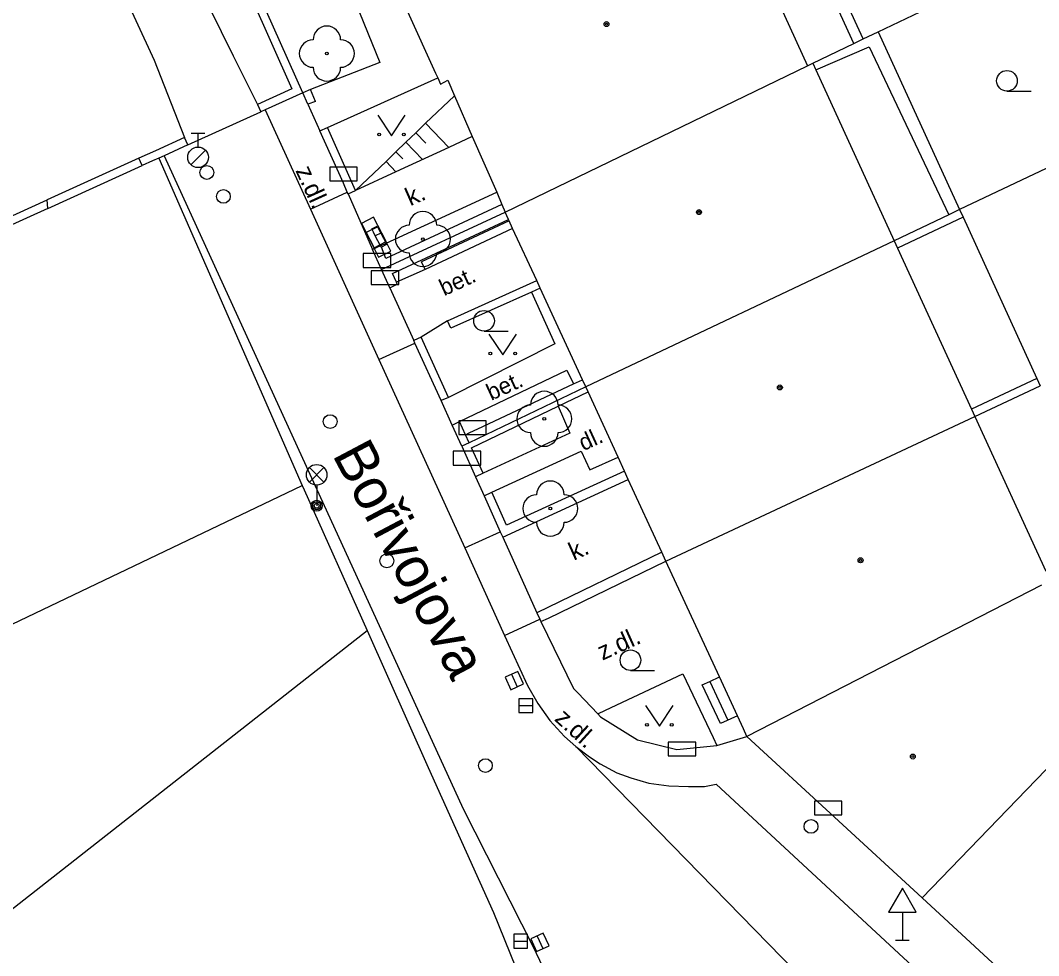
# Model space of a CAD drawing. Extents: x -596229 to -595156, y -1161237 to -1159376.
# Drawn here: x -595244.29 to -595207.3, y -1160663.98 to -1160630 of the extents above; entities that cross this region are included whole.
import ezdxf

# ---------------------------------------------------------------- set-up
doc = ezdxf.new("R2010")
doc.units = 0
for name, color, linetype in [('DOP - kresba z DSPS bez souradnic', 7, 'Continuous'), ('DOP - ploty', 7, 'Continuous'), ('DOP - rozhrani ploch obecne', 7, 'Continuous'), ('Level 22', 7, 'Continuous'), ('Level 24', 7, 'Continuous'), ('Level 26', 7, 'Continuous'), ('Level 27', 7, 'Continuous'), ('Level 28', 7, 'Continuous'), ('Level 33', 7, 'Continuous'), ('Level 34', 7, 'Continuous'), ('Level 36', 7, 'Continuous'), ('Level 39', 7, 'Continuous'), ('Nazvy ulic', 7, 'Continuous'), ('silnoproud - povrch.  znaky a  RIS  skut. velikost', 7, 'Continuous'), ('Specificka linie pasportu komunikaci', 7, 'Continuous'), ('TM - budovy zdene_ betonove - VP', 7, 'Continuous'), ('TM - chodniky - VP', 7, 'Continuous'), ('TM - horni hrana svahu', 7, 'Continuous'), ('TM - komunikace - VP', 7, 'Continuous'), ('TM - letecke snimky - pomocna linie', 7, 'Continuous'), ('TM - plot drateny_ kovovy - VP', 7, 'Continuous'), ('TM - plot dreveny - VP', 7, 'Continuous'), ('TM - podezdivka plotu - VP', 7, 'Continuous'), ('TM - popis povrchu', 7, 'Continuous'), ('TM - rozhrani mezi zpev. plochami mezi sebou - VP', 7, 'Continuous'), ('TM - rozhrani ploch obecne - VP', 7, 'Continuous'), ('TM - schody - VP', 7, 'Continuous'), ('TM - srafovani', 7, 'Continuous'), ('TM - vjezd na pozemek', 7, 'Continuous'), ('TM - zed operna - VP', 7, 'Continuous')]:
    doc.layers.add(name, color=color, linetype=linetype)

msp = doc.modelspace()

# ---------------------------------------------------------------- linework, layer by layer
at = {"layer": 'DOP - kresba z DSPS bez souradnic'}
for points in [[(-595214.01, -1160630.84), (-595217.92, -1160622.31)], [(-595213.13, -1160630.42), (-595210.17, -1160636.88)], [(-595215.39, -1160631.8), (-595213.46, -1160630.96)], [(-595213.46, -1160630.96), (-595210.56, -1160637.07)], [(-595210.17, -1160636.88), (-595210.04, -1160637.15)], [(-595210.04, -1160637.15), (-595212.43, -1160638.28)], [(-595210.04, -1160637.15), (-595207.36, -1160643.01)], [(-595207.36, -1160643.01), (-595209.74, -1160644.13)], [(-595207.36, -1160643.01), (-595207.24, -1160643.28)]]:
    msp.add_lwpolyline(points, dxfattribs=at)
at = {"layer": 'DOP - ploty'}
msp.add_lwpolyline([(-595252.08, -1160655.51), (-595234.06, -1160646.9)], dxfattribs=at)
at = {"layer": 'DOP - rozhrani ploch obecne'}
for points in [[(-595213.68, -1160630.68), (-595214.32, -1160629.28)], [(-595213.13, -1160630.42), (-595211.61, -1160629.69)], [(-595213.68, -1160630.68), (-595213.13, -1160630.42)], [(-595214.01, -1160630.84), (-595213.68, -1160630.68)], [(-595215.5, -1160631.56), (-595214.01, -1160630.84)], [(-595202.75, -1160633.36), (-595210.17, -1160636.88)], [(-595243.3, -1160636.84), (-595255.49, -1160642.36)], [(-595210.56, -1160637.07), (-595212.55, -1160638.01)], [(-595210.17, -1160636.88), (-595210.56, -1160637.07)], [(-595209.62, -1160644.4), (-595207.24, -1160643.28)]]:
    msp.add_lwpolyline(points, dxfattribs=at)
at = {"layer": 'Level 22'}
for centre in [(-595233.16, -1160631.21), (-595229.67, -1160637.95), (-595225.26, -1160644.48), (-595225.04, -1160647.74)]:
    msp.add_circle(centre, 0.05, dxfattribs=at)
for centre, start, end in [((-595233.16, -1160630.71), 0, 180), ((-595233.66, -1160631.21), 90, 270), ((-595232.66, -1160631.21), 270, 90), ((-595233.16, -1160631.71), 180, 0), ((-595229.67, -1160637.45), 0, 180), ((-595230.17, -1160637.95), 90, 270), ((-595229.17, -1160637.95), 270, 90), ((-595229.67, -1160638.45), 180, 0), ((-595225.26, -1160643.98), 0, 180), ((-595225.76, -1160644.48), 90, 270), ((-595224.76, -1160644.48), 270, 90), ((-595225.26, -1160644.98), 180, 0), ((-595225.04, -1160647.24), 0, 180), ((-595225.54, -1160647.74), 90, 270), ((-595224.54, -1160647.74), 270, 90), ((-595225.04, -1160648.24), 180, 0)]:
    msp.add_arc(centre, 0.5, start, end, dxfattribs=at)
at = {"layer": 'Level 24'}
for points in [[(-595233.057, -1160635.838), (-595232.057, -1160635.838), (-595232.057, -1160635.338), (-595233.057, -1160635.338)], [(-595231.905, -1160637.382), (-595231.443, -1160638.27), (-595231, -1160638.039), (-595231.461, -1160637.152)], [(-595231.73, -1160637.715), (-595231.282, -1160638.61), (-595230.835, -1160638.386), (-595231.282, -1160637.492)], [(-595231.838, -1160638.979), (-595230.838, -1160638.979), (-595230.838, -1160638.479), (-595231.838, -1160638.479)], [(-595231.548, -1160639.599), (-595230.548, -1160639.599), (-595230.548, -1160639.099), (-595231.548, -1160639.099)], [(-595228.367, -1160645.048), (-595227.367, -1160645.048), (-595227.367, -1160644.548), (-595228.367, -1160644.548)], [(-595228.568, -1160646.159), (-595227.568, -1160646.159), (-595227.568, -1160645.659), (-595228.568, -1160645.659)], [(-595220.758, -1160656.729), (-595219.758, -1160656.729), (-595219.758, -1160656.229), (-595220.758, -1160656.229)], [(-595215.448, -1160658.869), (-595214.448, -1160658.869), (-595214.448, -1160658.369), (-595215.448, -1160658.369)]]:
    msp.add_lwpolyline(points, close=True, dxfattribs=at)
at = {"layer": 'Level 26'}
msp.add_circle((-595215.57, -1160659.29), 0.25, dxfattribs=at)
at = {"layer": 'Level 27'}
for p, q in [((-595226.453, -1160653.762), (-595226.247, -1160654.218)), ((-595226.18, -1160654.9), (-595225.68, -1160654.9)), ((-595225.525, -1160663.273), (-595225.315, -1160663.727)), ((-595226.37, -1160663.46), (-595225.87, -1160663.46))]:
    msp.add_line(p, q, dxfattribs=at)
for points in [[(-595226.681, -1160653.866), (-595226.474, -1160654.321), (-595226.019, -1160654.114), (-595226.226, -1160653.659)], [(-595226.18, -1160655.15), (-595225.68, -1160655.15), (-595225.68, -1160654.65), (-595226.18, -1160654.65)], [(-595226.37, -1160663.71), (-595225.87, -1160663.71), (-595225.87, -1160663.21), (-595226.37, -1160663.21)], [(-595225.752, -1160663.378), (-595225.542, -1160663.832), (-595225.088, -1160663.622), (-595225.298, -1160663.168)]]:
    msp.add_lwpolyline(points, close=True, dxfattribs=at)
at = {"layer": 'Level 28'}
for p, q in [((-595238.09, -1160634.105), (-595237.59, -1160634.105)), ((-595237.84, -1160634.605), (-595237.84, -1160634.105)), ((-595238.098, -1160635.252), (-595237.568, -1160634.722))]:
    msp.add_line(p, q, dxfattribs=at)
for centre, radius in [((-595237.84, -1160634.98), 0.375), ((-595237.52, -1160635.53), 0.25), ((-595236.92, -1160636.4), 0.25), ((-595233.04, -1160644.58), 0.25), ((-595230.98, -1160649.64), 0.25), ((-595227.4, -1160657.08), 0.25)]:
    msp.add_circle(centre, radius, dxfattribs=at)
at = {"layer": 'Level 33'}
for p, q in [((-595233.795, -1160646.78), (-595233.265, -1160646.25)), ((-595233.795, -1160646.25), (-595233.265, -1160646.78)), ((-595233.53, -1160646.89), (-595233.53, -1160647.64))]:
    msp.add_line(p, q, dxfattribs=at)
for centre, radius in [((-595233.53, -1160646.515), 0.375), ((-595233.53, -1160647.64), 0.2), ((-595233.53, -1160647.64), 0.145), ((-595233.53, -1160647.64), 0.0876)]:
    msp.add_circle(centre, radius, dxfattribs=at)
at = {"layer": 'Level 34'}
for p, q in [((-595212.25, -1160662.402), (-595212.25, -1160663.42)), ((-595212.5, -1160663.42), (-595212, -1160663.42))]:
    msp.add_line(p, q, dxfattribs=at)
msp.add_lwpolyline([(-595212.75, -1160662.402), (-595211.75, -1160662.402), (-595212.25, -1160661.536)], close=True, dxfattribs=at)
at = {"layer": 'Level 36'}
for p, q in [((-595208.45, -1160632.575), (-595207.575, -1160632.575)), ((-595227.45, -1160641.295), (-595226.575, -1160641.295)), ((-595222.13, -1160653.625), (-595221.255, -1160653.625))]:
    msp.add_line(p, q, dxfattribs=at)
for points in [[(-595231.31, -1160633.45), (-595230.81, -1160634.2), (-595230.31, -1160633.45)], [(-595227.27, -1160641.41), (-595226.77, -1160642.16), (-595226.27, -1160641.41)], [(-595221.58, -1160654.9), (-595221.08, -1160655.65), (-595220.58, -1160654.9)]]:
    msp.add_lwpolyline(points, dxfattribs=at)
for centre, radius in [((-595208.45, -1160632.2), 0.375), ((-595231.26, -1160634.15), 0.05), ((-595230.361, -1160634.15), 0.05), ((-595227.45, -1160640.92), 0.375), ((-595227.22, -1160642.11), 0.05), ((-595226.321, -1160642.11), 0.05), ((-595222.13, -1160653.25), 0.375), ((-595221.53, -1160655.6), 0.05), ((-595220.631, -1160655.6), 0.05)]:
    msp.add_circle(centre, radius, dxfattribs=at)
at = {"layer": 'Level 39'}
for centre, radius in [((-595223, -1160630.14), 0.09), ((-595223, -1160630.14), 0.0398), ((-595219.64, -1160636.97), 0.09), ((-595219.64, -1160636.97), 0.0398), ((-595216.7, -1160643.34), 0.09), ((-595216.7, -1160643.34), 0.0398), ((-595213.77, -1160649.62), 0.09), ((-595213.77, -1160649.62), 0.0398), ((-595211.87, -1160656.75), 0.09), ((-595211.87, -1160656.75), 0.0398)]:
    msp.add_circle(centre, radius, dxfattribs=at)
at = {"layer": 'silnoproud - povrch.  znaky a  RIS  skut. velikost'}
for points in [[(-595231.46, -1160637.7), (-595231.53, -1160637.58), (-595231.33, -1160637.48), (-595231.2, -1160637.73), (-595231.4, -1160637.83), (-595231.46, -1160637.7)], [(-595231.21, -1160638.19), (-595231.4, -1160637.83)], [(-595231.2, -1160637.73), (-595231.01, -1160638.1)], [(-595230.99, -1160638.15), (-595231.18, -1160638.25), (-595231.21, -1160638.19)], [(-595231.01, -1160638.1), (-595230.99, -1160638.15)]]:
    msp.add_lwpolyline(points, dxfattribs=at)
at = {"layer": 'Specificka linie pasportu komunikaci'}
for points in [[(-595243.3, -1160636.84), (-595243.32, -1160636.52)], [(-595224.12, -1160656.38), (-595207.62, -1160673.28)]]:
    msp.add_lwpolyline(points, dxfattribs=at)
at = {"layer": 'TM - budovy zdene_ betonove - VP'}
for points in [[(-595219.1, -1160624.2), (-595215.7, -1160631.66)], [(-595230.23, -1160629.68), (-595229.21, -1160631.92), (-595229.13, -1160632.09)], [(-595226.68, -1160636.97), (-595215.7, -1160631.66)], [(-595215.7, -1160631.66), (-595215.5, -1160631.56)], [(-595215.5, -1160631.56), (-595215.39, -1160631.8)], [(-595215.39, -1160631.8), (-595212.55, -1160638.01)], [(-595229.13, -1160632.09), (-595229.03, -1160632.32)], [(-595229.03, -1160632.32), (-595228.76, -1160632.18)], [(-595228.76, -1160632.18), (-595228.52, -1160632.74)], [(-595228.52, -1160632.74), (-595227.88, -1160634.22)], [(-595227.88, -1160634.22), (-595226.99, -1160636.25)], [(-595226.99, -1160636.25), (-595226.8, -1160636.7)], [(-595226.8, -1160636.7), (-595226.68, -1160636.97)], [(-595226.56, -1160637.24), (-595226.68, -1160636.97)], [(-595226.54, -1160637.29), (-595226.56, -1160637.24)], [(-595226.41, -1160637.57), (-595226.54, -1160637.29)], [(-595225.53, -1160639.46), (-595226.41, -1160637.57)], [(-595212.55, -1160638.01), (-595223.75, -1160643.32)], [(-595212.55, -1160638.01), (-595212.43, -1160638.28)], [(-595212.43, -1160638.28), (-595209.74, -1160644.13)], [(-595225.41, -1160639.73), (-595225.53, -1160639.46)], [(-595223.87, -1160643.06), (-595225.41, -1160639.73)], [(-595223.75, -1160643.32), (-595223.87, -1160643.06)], [(-595223.67, -1160643.5), (-595223.75, -1160643.32)], [(-595222.58, -1160645.87), (-595223.67, -1160643.5)], [(-595209.74, -1160644.13), (-595209.62, -1160644.4)], [(-595220.84, -1160649.65), (-595209.62, -1160644.4)], [(-595209.62, -1160644.4), (-595207.04, -1160650.01)], [(-595222.34, -1160646.38), (-595222.58, -1160645.87)], [(-595222.21, -1160646.68), (-595222.34, -1160646.38)], [(-595220.99, -1160649.33), (-595222.21, -1160646.68)], [(-595220.84, -1160649.65), (-595220.99, -1160649.33)], [(-595218.89, -1160653.86), (-595220.84, -1160649.65)], [(-595207.2, -1160650.52), (-595217.9, -1160656.02)], [(-595211.53, -1160661.89), (-595203.59, -1160653.66)], [(-595218.24, -1160655.27), (-595218.89, -1160653.86)], [(-595218.02, -1160655.75), (-595218.24, -1160655.27)], [(-595217.9, -1160656.02), (-595218.02, -1160655.75)], [(-595211.53, -1160661.89), (-595217.9, -1160656.02)], [(-595205.95, -1160667.04), (-595211.53, -1160661.89)]]:
    msp.add_lwpolyline(points, dxfattribs=at)
at = {"layer": 'TM - chodniky - VP'}
msp.add_lwpolyline([(-595226.77, -1160648.78), (-595225.53, -1160651.53)], dxfattribs=at)
at = {"layer": 'TM - horni hrana svahu'}
msp.add_lwpolyline([(-595232.12, -1160636.19), (-595231.01, -1160635.13), (-595230.65, -1160634.78), (-595230.29, -1160634.43), (-595229.93, -1160634.09), (-595229.57, -1160633.74), (-595228.52, -1160632.74)], dxfattribs=at)
at = {"layer": 'TM - komunikace - VP'}
for points in [[(-595235.4, -1160633.26), (-595233.76, -1160636.86)], [(-595239.07, -1160634.92), (-595233.59, -1160646.92), (-595228.21, -1160658.65), (-595225.67, -1160663.67)], [(-595233.76, -1160636.86), (-595231.27, -1160642.33)], [(-595231.27, -1160642.33), (-595228.15, -1160649.17)], [(-595228.15, -1160649.17), (-595226.7, -1160652.35)], [(-595226.7, -1160652.35), (-595225.87, -1160654.17)], [(-595225.87, -1160654.17), (-595225.49, -1160654.82), (-595225.06, -1160655.44), (-595224.53, -1160656.02), (-595224.12, -1160656.38)], [(-595224.12, -1160656.38), (-595223.62, -1160656.76), (-595223.23, -1160657.01), (-595222.63, -1160657.34), (-595222.11, -1160657.53), (-595221.46, -1160657.72), (-595220.73, -1160657.82), (-595220.02, -1160657.84), (-595219.44, -1160657.84), (-595219.02, -1160657.76)], [(-595219.02, -1160657.76), (-595208.07, -1160667.9)], [(-595225.67, -1160663.67), (-595225.32, -1160664.38), (-595224.99, -1160665.08), (-595224.65, -1160665.94), (-595224.34, -1160666.81), (-595224.15, -1160667.86), (-595224.1, -1160668.65), (-595224.15, -1160669.46), (-595224.27, -1160670.19), (-595224.5, -1160670.88), (-595224.74, -1160671.5), (-595225.24, -1160672.35)]]:
    msp.add_lwpolyline(points, dxfattribs=at)
at = {"layer": 'TM - letecke snimky - pomocna linie'}
for points in [[(-595242.11, -1160626.05), (-595240.69, -1160628.71), (-595239.43, -1160631.45), (-595238.33, -1160634.26)], [(-595227.6, -1160626.81), (-595232.27, -1160628.99), (-595231.24, -1160631.53), (-595233.76, -1160632.52)], [(-595238.3, -1160627.75), (-595237.43, -1160629.52), (-595236.56, -1160631.29), (-595235.68, -1160633.06)], [(-595239.99, -1160635.01), (-595243.32, -1160636.52)], [(-595243.3, -1160636.84), (-595239.87, -1160635.28)]]:
    msp.add_lwpolyline(points, dxfattribs=at)
at = {"layer": 'TM - plot drateny_ kovovy - VP'}
for points in [[(-595239.7, -1160620.65), (-595234.43, -1160632.49)], [(-595234.43, -1160632.49), (-595235.68, -1160633.06)], [(-595233.76, -1160632.52), (-595234.03, -1160632.64)], [(-595233.57, -1160632.95), (-595233.76, -1160632.52)], [(-595232.12, -1160636.19), (-595233.14, -1160633.9)], [(-595238.33, -1160634.26), (-595239.38, -1160634.74), (-595239.99, -1160635.01)], [(-595239.26, -1160635.01), (-595234.06, -1160646.9)], [(-595226.8, -1160636.7), (-595231.02, -1160638.66), (-595231.18, -1160638.25)], [(-595230.63, -1160639.52), (-595230.77, -1160639.2), (-595226.56, -1160637.24)], [(-595230.6, -1160639.59), (-595230.63, -1160639.52)], [(-595228.74, -1160643.7), (-595229.73, -1160641.52)], [(-595224.75, -1160644.02), (-595223.67, -1160643.5)], [(-595227.48, -1160646.45), (-595227.9, -1160645.53), (-595224.75, -1160644.02)], [(-595228.12, -1160645.06), (-595228.34, -1160644.58)], [(-595227.99, -1160645.35), (-595228.12, -1160645.06)], [(-595222.34, -1160646.38), (-595226.63, -1160648.35)], [(-595234.06, -1160646.9), (-595233.99, -1160647.06), (-595231.7, -1160652.17)], [(-595226.63, -1160648.35), (-595227.17, -1160647.15)], [(-595225.38, -1160651.85), (-595225.11, -1160651.72), (-595220.84, -1160649.65)], [(-595261.13, -1160675.3), (-595252.61, -1160668.57), (-595231.7, -1160652.17)], [(-595231.7, -1160652.17), (-595229.48, -1160657.15)], [(-595229.48, -1160657.15), (-595227.1, -1160662.42)], [(-595227.1, -1160662.42), (-595225.9, -1160665.41)]]:
    msp.add_lwpolyline(points, dxfattribs=at)
at = {"layer": 'TM - plot dreveny - VP'}
for points in [[(-595227.68, -1160644.85), (-595224.2, -1160643.21)], [(-595224.2, -1160643.21), (-595223.87, -1160643.06)], [(-595227.96, -1160644.98), (-595227.68, -1160644.85)], [(-595228.12, -1160645.06), (-595227.96, -1160644.98)]]:
    msp.add_lwpolyline(points, dxfattribs=at)
at = {"layer": 'TM - podezdivka plotu - VP'}
for points in [[(-595234.03, -1160632.64), (-595236.16, -1160627.85)], [(-595234.03, -1160632.64), (-595235.4, -1160633.26)], [(-595233.85, -1160633.05), (-595234.03, -1160632.64)], [(-595233.57, -1160632.95), (-595233.85, -1160633.05)], [(-595235.68, -1160633.06), (-595235.56, -1160633.33)], [(-595235.4, -1160633.26), (-595235.56, -1160633.33)], [(-595233.42, -1160634.02), (-595233.14, -1160633.9)], [(-595232.56, -1160635.92), (-595233.42, -1160634.02)], [(-595238.21, -1160634.53), (-595238.33, -1160634.26)], [(-595238.21, -1160634.53), (-595239.07, -1160634.92)], [(-595239.87, -1160635.28), (-595239.99, -1160635.01)], [(-595239.26, -1160635.01), (-595239.5, -1160635.11), (-595239.87, -1160635.28)], [(-595239.07, -1160634.92), (-595239.26, -1160635.01)], [(-595232.42, -1160636.25), (-595232.56, -1160635.92)], [(-595232.39, -1160636.31), (-595232.42, -1160636.25)], [(-595232.39, -1160636.31), (-595232.12, -1160636.19)], [(-595231.17, -1160639.06), (-595226.68, -1160636.97)], [(-595226.41, -1160637.57), (-595229.59, -1160639.05)], [(-595231.21, -1160638.19), (-595231.5, -1160638.33)], [(-595231.17, -1160639.06), (-595231.5, -1160638.33)], [(-595229.59, -1160639.05), (-595229.72, -1160638.78)], [(-595230.87, -1160639.72), (-595231.17, -1160639.06)], [(-595230.87, -1160639.72), (-595230.6, -1160639.59)], [(-595228.78, -1160640.92), (-595225.53, -1160639.46)], [(-595228.66, -1160641.19), (-595228.78, -1160640.92)], [(-595229.73, -1160641.52), (-595230, -1160641.64)], [(-595229.96, -1160641.73), (-595230, -1160641.64)], [(-595229.01, -1160643.82), (-595229.96, -1160641.73)], [(-595223.75, -1160643.32), (-595227.99, -1160645.35)], [(-595228.74, -1160643.7), (-595229.01, -1160643.82)], [(-595228.61, -1160644.71), (-595228.34, -1160644.58)], [(-595228.26, -1160645.48), (-595228.61, -1160644.71)], [(-595227.99, -1160645.35), (-595228.26, -1160645.48)], [(-595228.26, -1160645.48), (-595227.76, -1160646.59)], [(-595227.48, -1160646.45), (-595227.76, -1160646.59)], [(-595226.77, -1160648.78), (-595222.21, -1160646.68)], [(-595227.45, -1160647.28), (-595227.17, -1160647.15)], [(-595227.45, -1160647.28), (-595226.86, -1160648.59)], [(-595226.86, -1160648.59), (-595226.77, -1160648.78)], [(-595220.99, -1160649.33), (-595225.53, -1160651.53)], [(-595225.53, -1160651.53), (-595225.42, -1160651.76)], [(-595225.42, -1160651.76), (-595225.38, -1160651.85)], [(-595223.32, -1160655.2), (-595223.22, -1160655.31)], [(-595223.22, -1160655.31), (-595221.87, -1160656.14)], [(-595221.87, -1160656.14), (-595220.45, -1160656.49)], [(-595220.45, -1160656.49), (-595218.99, -1160656.35)]]:
    msp.add_lwpolyline(points, dxfattribs=at)
at = {"layer": 'TM - rozhrani mezi zpev. plochami mezi sebou - VP'}
for points in [[(-595232.39, -1160636.31), (-595231.5, -1160638.33)], [(-595225.38, -1160651.85), (-595224.2, -1160654.28)], [(-595224.2, -1160654.28), (-595224.04, -1160654.43)], [(-595224.04, -1160654.43), (-595223.32, -1160655.2)], [(-595218.99, -1160656.35), (-595217.9, -1160656.02)]]:
    msp.add_lwpolyline(points, dxfattribs=at)
at = {"layer": 'TM - rozhrani ploch obecne - VP'}
for points in [[(-595233.14, -1160633.9), (-595229.13, -1160632.09)], [(-595227.88, -1160634.22), (-595228.73, -1160634.62), (-595230.65, -1160635.51), (-595232.12, -1160636.19)], [(-595233.76, -1160636.86), (-595232.42, -1160636.25)], [(-595231.01, -1160638.1), (-595226.99, -1160636.25)], [(-595245.43, -1160637.48), (-595243.32, -1160636.52)], [(-595231.21, -1160638.19), (-595231.01, -1160638.1)], [(-595229.59, -1160639.05), (-595230.63, -1160639.52)], [(-595225.72, -1160639.88), (-595224.88, -1160641.76), (-595228.74, -1160643.7)], [(-595228.78, -1160640.92), (-595229.73, -1160641.52)], [(-595231.27, -1160642.33), (-595229.96, -1160641.73)], [(-595228.34, -1160644.58), (-595224.44, -1160642.71), (-595224.2, -1160643.21)], [(-595224.75, -1160644.02), (-595224.33, -1160645), (-595227.48, -1160646.45)], [(-595227.17, -1160647.15), (-595223.92, -1160645.65), (-595223.6, -1160646.33), (-595222.58, -1160645.87)], [(-595228.15, -1160649.17), (-595226.86, -1160648.59)], [(-595226.7, -1160652.35), (-595225.42, -1160651.76)], [(-595223.32, -1160655.2), (-595223.04, -1160655.07), (-595220.23, -1160653.75), (-595219.13, -1160656.06), (-595218.99, -1160656.35)], [(-595218.24, -1160655.27), (-595218.86, -1160655.55), (-595219.52, -1160654.15), (-595219.25, -1160654.03), (-595218.89, -1160653.86)]]:
    msp.add_lwpolyline(points, dxfattribs=at)
at = {"layer": 'TM - schody - VP'}
msp.add_lwpolyline([(-595219.25, -1160654.03), (-595218.59, -1160655.43)], dxfattribs=at)
at = {"layer": 'TM - srafovani'}
for points in [[(-595228.73, -1160634.62), (-595229.57, -1160633.74)], [(-595229.56, -1160634.47), (-595229.93, -1160634.09)], [(-595229.69, -1160635.06), (-595230.29, -1160634.43)], [(-595230.4, -1160635.04), (-595230.65, -1160634.78)], [(-595230.65, -1160635.51), (-595231.01, -1160635.13)]]:
    msp.add_lwpolyline(points, dxfattribs=at)
at = {"layer": 'TM - vjezd na pozemek'}
for points in [[(-595238.21, -1160634.53), (-595235.56, -1160633.33)], [(-595233.85, -1160633.05), (-595233.42, -1160634.02)], [(-595230.87, -1160639.72), (-595230, -1160641.64)], [(-595228.61, -1160644.71), (-595229.01, -1160643.82)], [(-595227.76, -1160646.59), (-595227.45, -1160647.28)]]:
    msp.add_lwpolyline(points, dxfattribs=at)
at = {"layer": 'TM - zed operna - VP'}
for points in [[(-595226.54, -1160637.29), (-595229.72, -1160638.78)], [(-595225.72, -1160639.88), (-595228.66, -1160641.19)], [(-595225.41, -1160639.73), (-595225.72, -1160639.88)]]:
    msp.add_lwpolyline(points, dxfattribs=at)

# ---------------------------------------------------------------- texts
at = {"layer": 'Nazvy ulic'}
msp.add_text('Bořivojova', height=1.5, rotation=297.8973, dxfattribs=at).set_placement((-595232.979, -1160645.782))
at = {"layer": 'TM - popis povrchu'}
for s, height, rotation, p in [('z.dl.', 0.65, 294.4378, (-595234.31, -1160635.46)), ('k.', 0.65, 23.7643, (-595230.13, -1160636.76)), ('bet.', 0.6, 24.7009, (-595228.9, -1160640.03)), ('bet.', 0.6, 24.5663, (-595227.19, -1160643.83)), ('dl.', 0.6, 24.5929, (-595223.84, -1160645.66)), ('k.', 0.65, 24.3765, (-595224.19, -1160649.64)), ('z.dl.', 0.65, 24.3765, (-595223.15, -1160653.27)), ('z.dl.', 0.65, 317.6305, (-595224.92, -1160655.42))]:
    msp.add_text(s, height=height, rotation=rotation, dxfattribs=at).set_placement(p)

doc.saveas('drawing.dxf')
